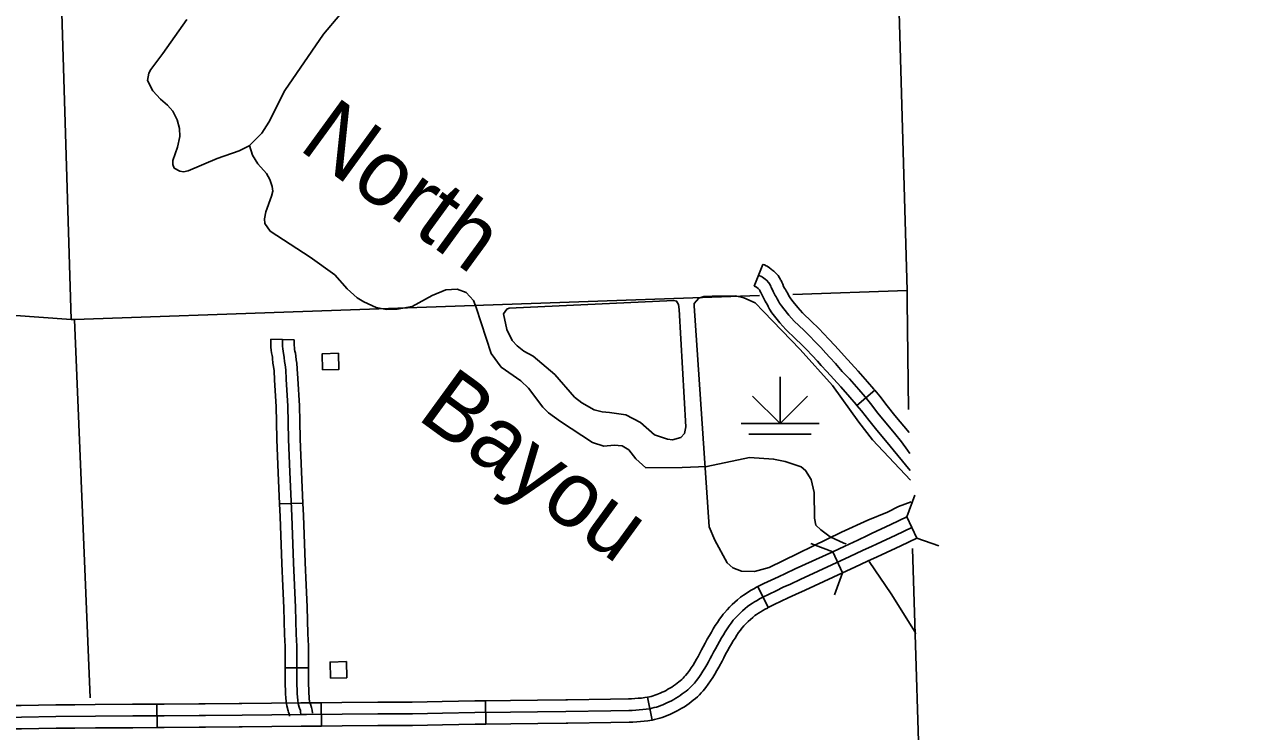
# Model space of a CAD drawing. Extents: x -19 to 366, y -4 to 359.
# Drawn here: x 168.207 to 169.712, y 181.604 to 182.464 of the extents above; entities that cross this region are included whole.
import ezdxf

# ---------------------------------------------------------------- set-up
doc = ezdxf.new("R2010")
doc.units = 0
for name, color, linetype in [('Level 2', 7, 'Continuous'), ('Level 31', 7, 'Continuous'), ('Level 35', 7, 'Continuous'), ('Level 38', 7, 'Continuous'), ('Level 44', 7, 'Continuous'), ('Level 45', 7, 'Continuous'), ('Level 47', 7, 'Continuous'), ('Level 5', 7, 'Continuous'), ('Level 56', 7, 'Continuous'), ('Level 60', 7, 'Continuous')]:
    doc.layers.add(name, color=color, linetype=linetype)

msp = doc.modelspace()

# ---------------------------------------------------------------- linework, layer by layer
at = {"layer": 'Level 2'}
for points in [[(169.2828, 181.9957), (169.2814, 182.1279), (169.2811, 182.1407), (169.253, 183.1279), (169.2523, 183.1543), (169.2483, 183.1543)], [(169.3174, 180.8025), (169.3095, 181.1224), (169.2879, 181.8266)]]:
    msp.add_lwpolyline(points, dxfattribs=at)
at = {"layer": 'Level 31'}
for p, q in [((169.281, 181.8651), (169.2932, 181.8394)), ((169.1906, 181.8228), (169.2024, 181.797)), ((169.1122, 181.7549), (169.0996, 181.7803)), ((169.0996, 181.7803), (169.0996, 181.7803)), ((168.368, 181.6374), (168.3683, 181.609)), ((168.5683, 181.6107), (168.5679, 181.6391)), ((168.7682, 181.6131), (168.768, 181.6415)), ((168.965, 181.6458), (168.9709, 181.6179)), ((168.8683, 181.6142), (168.8683, 181.6142))]:
    msp.add_line(p, q, dxfattribs=at)
for points in [[(169.281, 181.8651), (169.2615, 181.8558), (169.2378, 181.8448), (169.2328, 181.8424), (169.221, 181.8369), (169.2055, 181.8297), (169.1906, 181.8228)], [(169.2871, 181.8522), (169.2676, 181.843), (169.2438, 181.8319), (169.2388, 181.8295), (169.227, 181.8241), (169.2115, 181.8168), (169.1511, 181.7891), (169.1392, 181.7835), (169.1305, 181.7795), (169.1218, 181.7754), (169.1132, 181.7712), (169.1046, 181.7669)], [(169.2932, 181.8394), (169.2736, 181.8301), (169.2498, 181.819), (169.2448, 181.8167), (169.233, 181.8112), (169.2174, 181.8039), (169.2024, 181.797)], [(169.0996, 181.7803), (169.1069, 181.784), (169.1157, 181.7882), (169.1245, 181.7923), (169.1332, 181.7963), (169.1451, 181.802), (169.1906, 181.8228)], [(169.2024, 181.797), (169.1571, 181.7762), (169.1452, 181.7706), (169.1365, 181.7666), (169.1279, 181.7625), (169.1194, 181.7584), (169.1122, 181.7549)], [(169.0996, 181.7803), (169.098, 181.7796), (169.0947, 181.7777), (169.0914, 181.7759), (169.0882, 181.774), (169.0851, 181.772), (169.082, 181.77), (169.0784, 181.7676), (169.0746, 181.7643), (169.0714, 181.7614), (169.0682, 181.7584), (169.065, 181.7553), (169.062, 181.7522), (169.0587, 181.7486), (169.0573, 181.7467), (169.0556, 181.7444), (169.0528, 181.7406), (169.0502, 181.7368), (169.0477, 181.7329), (169.0453, 181.729), (169.043, 181.7251), (169.0405, 181.7207), (169.0379, 181.7162), (169.0354, 181.7116), (169.033, 181.7072), (169.0309, 181.7034), (169.0292, 181.7003)], [(169.1046, 181.7669), (169.1016, 181.7653), (169.0986, 181.7636), (169.0956, 181.7619), (169.0928, 181.7601), (169.0899, 181.7582), (169.0871, 181.7563), (169.084, 181.7536), (169.081, 181.7509), (169.078, 181.7481), (169.0751, 181.7453), (169.0723, 181.7424), (169.0696, 181.7394), (169.0686, 181.7381), (169.067, 181.736), (169.0644, 181.7325), (169.062, 181.7289), (169.0597, 181.7253), (169.0575, 181.7217), (169.0553, 181.718), (169.0528, 181.7136), (169.0503, 181.7092), (169.0479, 181.7048), (169.0455, 181.7004)], [(169.1122, 181.7549), (169.1111, 181.7543), (169.1085, 181.7529), (169.1057, 181.7513), (169.1031, 181.7498), (169.1004, 181.7481), (169.0978, 181.7464), (169.0957, 181.745), (169.0933, 181.7429), (169.0906, 181.7405), (169.0879, 181.7379), (169.0852, 181.7353), (169.0826, 181.7326), (169.0805, 181.7303), (169.0799, 181.7296), (169.0784, 181.7275), (169.0761, 181.7244), (169.0739, 181.7211), (169.0717, 181.7178), (169.0696, 181.7144), (169.0676, 181.7108), (169.0651, 181.7065), (169.0627, 181.7023), (169.0603, 181.698), (169.0579, 181.6936), (169.0559, 181.6898), (169.0543, 181.6868)], [(169.0455, 181.7004), (169.0434, 181.6966), (169.0413, 181.6927), (169.0393, 181.6889), (169.0373, 181.685), (169.035, 181.6812), (169.0327, 181.6773), (169.0302, 181.6736), (169.0277, 181.6699), (169.025, 181.6663), (169.0222, 181.6628), (169.0203, 181.6607), (169.0184, 181.6587), (169.0164, 181.6568), (169.0143, 181.6549), (169.0121, 181.6532), (169.0099, 181.6515), (169.0074, 181.6497), (169.0049, 181.6479), (169.0024, 181.6462), (168.9998, 181.6446), (168.9971, 181.643), (168.9944, 181.6415), (168.9917, 181.6401), (168.9889, 181.6388), (168.9864, 181.6376), (168.9839, 181.6365), (168.9813, 181.6355), (168.9787, 181.6346), (168.976, 181.6338), (168.9733, 181.6331), (168.9706, 181.6324), (168.9679, 181.6318), (168.9637, 181.6312), (168.9594, 181.6307), (168.9552, 181.6303), (168.9509, 181.6299), (168.9466, 181.6296), (168.9424, 181.6294), (168.9204, 181.6292), (168.8659, 181.6284), (168.8313, 181.628), (168.7986, 181.6276), (168.7552, 181.6272), (168.7155, 181.6264), (168.6791, 181.6256), (168.6483, 181.6256), (168.6369, 181.6255), (168.5935, 181.6252), (168.5501, 181.6247), (168.5434, 181.6246)], [(169.0292, 181.7003), (169.0288, 181.6994), (169.0267, 181.6955), (169.0248, 181.6919), (169.0228, 181.6884), (169.0207, 181.6849), (169.0185, 181.6815), (169.0161, 181.6782), (169.0137, 181.6749), (169.0114, 181.672), (169.01, 181.6704), (169.0084, 181.6688), (169.0068, 181.6673), (169.0051, 181.6658), (169.0033, 181.6643), (169.0014, 181.6628), (168.9991, 181.6612), (168.9969, 181.6596), (168.9947, 181.6581), (168.9924, 181.6567), (168.9901, 181.6554), (168.9878, 181.6541), (168.9854, 181.6528), (168.9829, 181.6517), (168.9807, 181.6506), (168.9785, 181.6497), (168.9764, 181.6489), (168.9742, 181.6481), (168.972, 181.6474), (168.9698, 181.6468), (168.9675, 181.6463), (168.965, 181.6458)], [(169.0543, 181.6868), (169.0539, 181.6861), (169.0519, 181.6823), (169.0497, 181.6782), (169.0472, 181.6739), (169.0447, 181.6697), (169.042, 181.6656), (169.0392, 181.6616), (169.0363, 181.6577), (169.0331, 181.6536), (169.0307, 181.651), (169.0284, 181.6486), (169.026, 181.6463), (169.0235, 181.6441), (169.0209, 181.642), (169.0184, 181.6401), (169.0158, 181.6382), (169.013, 181.6362), (169.0101, 181.6342), (169.0071, 181.6324), (169.0042, 181.6307), (169.0011, 181.629), (168.998, 181.6274), (168.995, 181.6259), (168.9922, 181.6246), (168.9892, 181.6234), (168.9862, 181.6222), (168.9831, 181.6212), (168.98, 181.6202), (168.9769, 181.6193), (168.9738, 181.6186), (168.9709, 181.6179)], [(168.268, 181.6365), (168.245, 181.6363), (168.2029, 181.6357), (168.168, 181.6355)], [(168.368, 181.6374), (168.3385, 181.6371), (168.293, 181.6367), (168.268, 181.6365)], [(168.468, 181.6382), (168.4269, 181.6379), (168.4192, 181.6378), (168.3767, 181.6375), (168.368, 181.6374)], [(168.5679, 181.6391), (168.55, 181.6389), (168.5432, 181.6388), (168.5077, 181.6384), (168.4716, 181.6382), (168.468, 181.6382)], [(168.6681, 181.6398), (168.6483, 181.6398), (168.6369, 181.6397), (168.5933, 181.6394), (168.5679, 181.6391)], [(168.768, 181.6415), (168.755, 181.6414), (168.7152, 181.6406), (168.6789, 181.6398), (168.6681, 181.6398)], [(168.768, 181.6415), (168.7984, 181.6418), (168.8312, 181.6422), (168.8657, 181.6426), (168.8679, 181.6426)], [(168.8679, 181.6426), (168.9202, 181.6434), (168.9419, 181.6436), (168.9459, 181.6438), (168.9499, 181.6441), (168.9539, 181.6444), (168.9578, 181.6448), (168.9618, 181.6453), (168.9655, 181.6458)], [(168.427, 181.6237), (168.4193, 181.6236), (168.3768, 181.6233), (168.3386, 181.6229), (168.2931, 181.6225), (168.2451, 181.6221), (168.2031, 181.6215), (168.1461, 181.6212), (168.1089, 181.6208), (168.0873, 181.6207), (168.0835, 181.6207), (168.0797, 181.6208), (168.076, 181.6211), (168.0722, 181.6215), (168.0685, 181.6221), (168.0648, 181.6228)], [(168.5434, 181.6246), (168.5078, 181.6242), (168.4717, 181.624), (168.427, 181.6237)], [(168.2682, 181.6081), (168.2453, 181.6079), (168.2032, 181.6073), (168.1682, 181.6071)], [(168.3683, 181.609), (168.3388, 181.6087), (168.2932, 181.6083), (168.2682, 181.6081)], [(168.3683, 181.609), (168.3769, 181.6091), (168.4194, 181.6094), (168.4271, 181.6094), (168.4682, 181.6098)], [(168.4682, 181.6098), (168.4718, 181.6098), (168.5079, 181.61), (168.5435, 181.6104), (168.5503, 181.6105), (168.5683, 181.6107)], [(168.6681, 181.6114), (168.6483, 181.6114), (168.637, 181.6113), (168.5936, 181.611), (168.5683, 181.6107)], [(168.7682, 181.6131), (168.7554, 181.613), (168.7158, 181.6122), (168.6793, 181.6114), (168.6681, 181.6114)], [(168.8683, 181.6142), (168.8661, 181.6142), (168.8315, 181.6138), (168.7988, 181.6134), (168.7682, 181.6131)], [(168.9709, 181.6179), (168.9704, 181.6179), (168.9656, 181.6172), (168.961, 181.6166), (168.9565, 181.6161), (168.952, 181.6157), (168.9474, 181.6154), (168.9428, 181.6152), (168.9206, 181.615), (168.8683, 181.6142)]]:
    msp.add_lwpolyline(points, dxfattribs=at)
at = {"layer": 'Level 35'}
for points in [[(168.4807, 182.317), (168.4844, 182.3054), (168.4907, 182.295), (168.5013, 182.2829), (168.5053, 182.2758), (168.5085, 182.2671), (168.5091, 182.2615), (168.5077, 182.2553), (168.5007, 182.2365), (168.499, 182.2278), (168.4995, 182.2223), (168.5058, 182.2129), (168.5546, 182.1811), (168.5845, 182.1597), (168.5996, 182.1426), (168.6116, 182.1317), (168.6197, 182.127), (168.635, 182.12), (168.6476, 182.1175), (168.6604, 182.1179), (168.6789, 182.1214), (168.7029, 182.1346), (168.7196, 182.1415), (168.7336, 182.1423), (168.7443, 182.1384), (168.7533, 182.1284), (168.7567, 182.1201), (168.7747, 182.0642), (168.7869, 182.0475), (168.8108, 182.0307), (168.8202, 182.022), (168.8376, 181.9989), (168.8446, 181.9919), (168.8593, 181.9811), (168.8981, 181.9556), (168.912, 181.9514), (168.9247, 181.9523), (168.9345, 181.9515), (168.9424, 181.9467), (168.951, 181.936), (168.9631, 181.9249), (169.0074, 181.9252), (169.0374, 181.9264), (169.0895, 181.9373), (169.1187, 181.9355), (169.1328, 181.9326), (169.1521, 181.9263), (169.1575, 181.9217), (169.1643, 181.9105), (169.1679, 181.8948), (169.1684, 181.8635), (169.17, 181.8552), (169.176, 181.8493), (169.1876, 181.8411), (169.2043, 181.8334), (169.207, 181.8324)], [(169.0038, 182.1175), (169.0029, 182.1237), (169.0005, 182.1278), (168.9974, 182.1287), (168.7969, 182.119), (168.7939, 182.1179), (168.7899, 182.1121), (168.7938, 182.0931), (168.8006, 182.0798), (168.8066, 182.0733), (168.8146, 182.0667), (168.8259, 182.0609), (168.8523, 182.0386), (168.8765, 182.011), (168.8852, 182.004), (168.9004, 181.9955), (168.9101, 181.993), (168.9188, 181.9922), (168.939, 181.9894), (168.9568, 181.9802), (168.9735, 181.9649), (168.9894, 181.9596), (168.9956, 181.959), (169.0056, 181.9618), (169.0104, 181.9667), (169.0119, 181.9747)], [(169.0119, 181.9747), (169.0038, 182.1175)], [(169.2348, 181.811), (169.2616, 181.7715), (169.291, 181.7248)], [(169.2913, 181.7243), (169.292, 181.7232)]]:
    msp.add_lwpolyline(points, dxfattribs=at)
at = {"layer": 'Level 38'}
for points in [[(169.281, 181.8651), (169.2906, 181.8918)], [(169.1639, 181.8327), (169.1906, 181.8228)], [(169.3199, 181.8298), (169.2932, 181.8394)], [(169.2024, 181.797), (169.1926, 181.7704)]]:
    msp.add_lwpolyline(points, dxfattribs=at)
at = {"layer": 'Level 44'}
for p, q in [((169.1266, 182.0356), (169.1266, 181.9788)), ((169.1266, 181.9788), (169.0931, 182.0122)), ((169.1266, 181.9788), (169.1601, 182.0122)), ((169.0793, 181.9788), (169.174, 181.9788)), ((169.0887, 181.9659), (169.1645, 181.9659))]:
    msp.add_line(p, q, dxfattribs=at)
at = {"layer": 'Level 45'}
for p, q in [((169.0949, 182.146), (169.1054, 182.1724)), ((168.5069, 182.0814), (168.5353, 182.0808)), ((169.2201, 182.0009), (169.2418, 182.0193)), ((168.5173, 181.8809), (168.5457, 181.882)), ((168.5241, 181.6815), (168.5525, 181.6817))]:
    msp.add_line(p, q, dxfattribs=at)
for points in [[(169.1054, 182.1724), (169.1059, 182.1722), (169.1074, 182.172), (169.1096, 182.1707), (169.1107, 182.1703), (169.1136, 182.1683), (169.1157, 182.1666), (169.1167, 182.1658), (169.1191, 182.1642), (169.1241, 182.1588), (169.1258, 182.1562), (169.1266, 182.1548), (169.1272, 182.1535), (169.1277, 182.1527), (169.1287, 182.1507), (169.1298, 182.1484), (169.1309, 182.1457), (169.132, 182.1436), (169.133, 182.1419), (169.134, 182.1403), (169.1358, 182.1371), (169.1373, 182.1341), (169.1379, 182.1329), (169.1396, 182.1305), (169.1423, 182.127), (169.148, 182.1198), (169.154, 182.1133), (169.1651, 182.1025), (169.1728, 182.0952), (169.1741, 182.0939)], [(169.1001, 182.1592), (169.1021, 182.1585), (169.1024, 182.1584), (169.1033, 182.1579), (169.104, 182.1576), (169.1052, 182.1568), (169.1067, 182.1556), (169.1082, 182.1544), (169.1099, 182.1533), (169.1129, 182.1499), (169.1137, 182.1488), (169.114, 182.1483), (169.1145, 182.1471), (169.1151, 182.1461), (169.1159, 182.1445), (169.1168, 182.1425), (169.1182, 182.1395), (169.1195, 182.1369), (169.1207, 182.1347), (169.1218, 182.133), (169.1232, 182.1305), (169.1246, 182.1277), (169.1258, 182.1254), (169.1281, 182.1221), (169.1311, 182.1182), (169.1372, 182.1106), (169.1439, 182.1033), (169.1553, 182.0923), (169.1627, 182.0852), (169.169, 182.0785), (169.176, 182.0713), (169.1823, 182.0645), (169.1871, 182.0593), (169.1942, 182.0517), (169.2023, 182.0423), (169.2111, 182.033), (169.2223, 182.0201), (169.23, 182.0112), (169.2368, 182.0032), (169.2456, 181.9916), (169.2552, 181.9796), (169.2657, 181.9671), (169.2745, 181.9566), (169.2817, 181.9462), (169.2843, 181.9425)], [(169.0949, 182.146), (169.0964, 182.1454), (169.097, 182.1451), (169.0973, 182.145), (169.0977, 182.1446), (169.0997, 182.143), (169.1006, 182.1423), (169.1016, 182.1413), (169.1018, 182.1408), (169.1025, 182.1395), (169.1032, 182.1382), (169.1039, 182.1367), (169.1054, 182.1333), (169.107, 182.1302), (169.1085, 182.1275), (169.1097, 182.1256), (169.1107, 182.1239), (169.1119, 182.1213), (169.1136, 182.118), (169.1167, 182.1136), (169.1199, 182.1095), (169.1264, 182.1013), (169.1337, 182.0934), (169.1454, 182.082), (169.1527, 182.0751), (169.1535, 182.0743)], [(169.1741, 182.0939), (169.1793, 182.0884), (169.1863, 182.0811), (169.1927, 182.0741), (169.1975, 182.069), (169.2047, 182.0612), (169.2129, 182.0518), (169.2217, 182.0425), (169.233, 182.0294), (169.2408, 182.0205), (169.2418, 182.0193)], [(168.5069, 182.0814), (168.5068, 182.0792), (168.5067, 182.0754), (168.5068, 182.0719), (168.5072, 182.0679), (168.5077, 182.0647), (168.5082, 182.0615), (168.5086, 182.0597), (168.5088, 182.0578), (168.5093, 182.0524), (168.5101, 182.0481), (168.5106, 182.0431), (168.5113, 182.0318), (168.513, 181.9992), (168.5135, 181.981)], [(168.5211, 182.0811), (168.521, 182.0787), (168.5209, 182.0752), (168.5209, 182.0729), (168.5213, 182.0697), (168.5217, 182.0669), (168.5222, 182.0642), (168.5226, 182.062), (168.5229, 182.0593), (168.5234, 182.0543), (168.5242, 182.0501), (168.5248, 182.0443), (168.5255, 182.0326), (168.5272, 181.9998), (168.5284, 181.9597), (168.53, 181.9196), (168.5321, 181.8663), (168.5341, 181.8091), (168.5367, 181.7551), (168.5377, 181.7223), (168.5382, 181.7079), (168.5384, 181.6735), (168.5385, 181.6617), (168.5389, 181.6539), (168.5389, 181.6501), (168.5391, 181.646), (168.5394, 181.6421), (168.54, 181.6381), (168.5411, 181.6335), (168.5416, 181.6324), (168.5427, 181.6295), (168.543, 181.6278), (168.5434, 181.6246)], [(168.5353, 182.0808), (168.5352, 182.0783), (168.5351, 182.0751), (168.5351, 182.0739), (168.5354, 182.0714), (168.5357, 182.069), (168.5361, 182.0668), (168.5366, 182.0644), (168.5371, 182.0608), (168.5375, 182.0563), (168.5382, 182.0521), (168.5389, 182.0454), (168.5397, 182.0335), (168.5414, 182.0003), (168.5419, 181.9818)], [(169.1535, 182.0743), (169.1588, 182.0687), (169.1656, 182.0616), (169.1719, 182.0548), (169.1767, 182.0496), (169.1836, 182.0422), (169.1918, 182.0328), (169.2006, 182.0235), (169.2115, 182.0108), (169.2193, 182.0019), (169.2201, 182.0009)], [(169.2418, 182.0193), (169.2479, 182.0121), (169.2568, 182.0003), (169.2661, 181.9887), (169.2835, 181.968)], [(169.2201, 182.0009), (169.2257, 181.9943), (169.2344, 181.9828), (169.2442, 181.9706), (169.2548, 181.958), (169.285, 181.9217)], [(168.5135, 181.981), (168.5142, 181.9592), (168.5158, 181.919), (168.5173, 181.8809)], [(168.5419, 181.9818), (168.5426, 181.9602), (168.5442, 181.9201), (168.5457, 181.882)], [(168.5173, 181.8809), (168.5179, 181.8658), (168.5199, 181.8086), (168.5212, 181.7809)], [(168.5457, 181.882), (168.5463, 181.8669), (168.5483, 181.8097), (168.5496, 181.7822)], [(168.5212, 181.7809), (168.5225, 181.7545), (168.5235, 181.7219), (168.524, 181.7076), (168.5241, 181.6815)], [(168.5496, 181.7822), (168.5508, 181.7557), (168.5519, 181.7228), (168.5524, 181.7081), (168.5525, 181.6817)], [(168.5241, 181.6815), (168.5242, 181.6734), (168.5243, 181.6612), (168.5247, 181.6534), (168.5247, 181.6498), (168.5249, 181.6452), (168.5253, 181.6404), (168.5261, 181.6353), (168.5276, 181.6292), (168.5283, 181.6274), (168.5289, 181.6257), (168.5289, 181.6256), (168.5293, 181.6228)], [(168.5525, 181.6817), (168.5526, 181.6736), (168.5527, 181.6621), (168.5531, 181.6544), (168.5531, 181.6503), (168.5533, 181.6467), (168.5535, 181.6438), (168.5539, 181.6409), (168.5547, 181.6378), (168.5548, 181.6375), (168.5564, 181.6333), (168.557, 181.63), (168.5575, 181.6264)]]:
    msp.add_lwpolyline(points, dxfattribs=at)
at = {"layer": 'Level 47'}
for points in [[(168.4044, 182.4705), (168.3754, 182.4289), (168.3605, 182.4096), (168.3582, 182.405), (168.3565, 182.3964), (168.3632, 182.3835), (168.3724, 182.3737), (168.3809, 182.3662), (168.3874, 182.3588), (168.3928, 182.3482), (168.3956, 182.338), (168.3961, 182.328), (168.3932, 182.3152), (168.3873, 182.299), (168.3876, 182.294), (168.3891, 182.2897), (168.3958, 182.2859), (168.4002, 182.2851), (168.4062, 182.2862), (168.4413, 182.3014), (168.4681, 182.3105), (168.4804, 182.3168), (168.4958, 182.3322), (168.5041, 182.3455), (168.5238, 182.3841), (168.5709, 182.4525), (168.5906, 182.4762)], [(169.0218, 182.1221), (169.0219, 182.125), (169.0276, 182.1312), (169.0338, 182.1335), (169.0437, 182.1337)], [(169.0437, 182.1337), (169.0724, 182.134), (169.0823, 182.1316), (169.0962, 182.1255), (169.1064, 182.1153), (169.1512, 182.0688), (169.1904, 182.0251), (169.2223, 181.9804), (169.2391, 181.959), (169.2853, 181.91)], [(169.0401, 181.853), (169.0218, 182.1221)], [(169.2861, 181.8835), (169.2705, 181.8779), (169.2575, 181.8709), (169.2335, 181.8613), (169.2015, 181.8468), (169.1134, 181.8037), (169.0953, 181.7988), (169.0796, 181.799), (169.0691, 181.8032), (169.0621, 181.8091), (169.047, 181.8368), (169.0401, 181.853)]]:
    msp.add_lwpolyline(points, dxfattribs=at)
at = {"layer": 'Level 5'}
for points in [[(168.2328, 183.1176), (168.2635, 182.1053)], [(168.2635, 182.1053), (168.2679, 182.1055), (169.1017, 182.1345)], [(169.1419, 182.1359), (169.2811, 182.1407)], [(167.764, 182.1215), (168.0218, 182.123), (168.2635, 182.1054)], [(168.2679, 182.1055), (168.287, 181.6449)]]:
    msp.add_lwpolyline(points, dxfattribs=at)
at = {"layer": 'Level 56'}
for points in [[(168.5697, 182.044), (168.5692, 182.0637), (168.5889, 182.0643), (168.5895, 182.0446)], [(168.5795, 181.6688), (168.5789, 181.6885), (168.5987, 181.6891), (168.5992, 181.6694)]]:
    msp.add_lwpolyline(points, close=True, dxfattribs=at)
at = {"layer": 'Level 60'}
for points in [[(176.1271, 2.4436), (175.8876, 11.0613), (175.6472, 19.6792), (175.4061, 28.2972), (175.164, 36.9153), (174.9212, 45.5335), (174.6775, 54.1519), (174.433, 62.7704), (174.1876, 71.389), (173.9414, 80.0077), (173.6944, 88.6266), (173.4466, 97.2456), (173.1979, 105.8647), (172.9484, 114.484), (172.6981, 123.1034), (172.447, 131.7229), (172.195, 140.3425), (171.9422, 148.9623), (171.6886, 157.5822), (171.4342, 166.2022), (171.179, 174.8224), (170.9229, 183.4427), (170.666, 192.0631), (170.4084, 200.6837), (170.1499, 209.3044), (169.8906, 217.9252), (169.6305, 226.5461), (169.3695, 235.1672), (169.1078, 243.7884), (168.8453, 252.4098), (168.5819, 261.0312), (168.3178, 269.6528), (168.0528, 278.2746), (167.7871, 286.8964), (167.5205, 295.5185), (167.2532, 304.1406), (166.985, 312.7629), (166.7161, 321.3853), (166.4463, 330.0078), (166.1758, 338.6305), (165.9044, 347.2533)], [(168.7902, 2.2442), (168.5607, 10.8615), (168.3304, 19.479), (168.0993, 28.0965), (167.8673, 36.7142), (167.6346, 45.3321), (167.4011, 53.95), (167.1668, 62.5681), (166.9316, 71.1863), (166.6957, 79.8047), (166.459, 88.4232), (166.2215, 97.0418), (165.9832, 105.6605), (165.7441, 114.2794), (165.5043, 122.8984), (165.2636, 131.5176), (165.0221, 140.1368), (164.7799, 148.7563), (164.5369, 157.3758), (164.2931, 165.9955), (164.0485, 174.6153), (163.8031, 183.2352), (163.5569, 191.8553), (163.31, 200.4755), (163.0623, 209.0959), (162.8138, 217.7164), (162.5645, 226.337), (162.3145, 234.9577), (162.0637, 243.5786), (161.8121, 252.1997), (161.5597, 260.8208), (161.3066, 269.4421), (161.0527, 278.0636), (160.798, 286.6851), (160.5426, 295.3068), (160.2864, 303.9287), (160.0294, 312.5507), (159.7717, 321.1728), (159.5132, 329.7951), (159.2539, 338.4175), (158.9939, 347.04)], [(0, 180.8999), (7.1228, 180.9044), (14.2457, 180.9176), (21.3685, 180.9397), (28.4912, 180.9706), (35.614, 181.0103), (42.7366, 181.0589), (49.8592, 181.1163), (56.9818, 181.1825), (64.1042, 181.2575), (71.2266, 181.3414), (78.3488, 181.4341), (85.4709, 181.5357), (92.5929, 181.646), (99.7147, 181.7652), (106.8364, 181.8933), (113.9579, 182.0301), (121.0793, 182.1758), (128.2005, 182.3303), (135.3214, 182.4936), (142.4422, 182.6658), (149.5627, 182.8468), (156.683, 183.0366), (163.8031, 183.2352), (170.9229, 183.4427), (178.0425, 183.659), (185.1617, 183.8841), (192.2807, 184.1181), (199.3994, 184.3608), (206.5178, 184.6124), (213.6359, 184.8728), (220.7537, 185.1421), (227.8711, 185.4201), (234.9881, 185.707), (242.1048, 186.0027), (249.2212, 186.3073), (256.3371, 186.6206), (263.4526, 186.9428), (270.5678, 187.2738), (277.6825, 187.6136), (284.7968, 187.9622), (291.9107, 188.3197), (299.0241, 188.6859), (306.1371, 189.061), (313.2495, 189.4449), (320.3615, 189.8377), (327.4731, 190.2392), (334.5841, 190.6495), (341.6946, 191.0687)], [(0, 172.2839), (7.1335, 172.2883), (14.267, 172.3015), (21.4005, 172.3236), (28.5339, 172.3544), (35.6673, 172.3941), (42.8006, 172.4426), (49.9339, 172.4999), (57.0671, 172.566), (64.2002, 172.6409), (71.3332, 172.7246), (78.4661, 172.8172), (85.5989, 172.9186), (92.7315, 173.0287), (99.8641, 173.1477), (106.9964, 173.2755), (114.1286, 173.4122), (121.2606, 173.5576), (128.3925, 173.7119), (135.5241, 173.8749), (142.6555, 174.0468), (149.7867, 174.2275), (156.9177, 174.417), (164.0485, 174.6153), (171.179, 174.8224), (178.3092, 175.0383), (185.4392, 175.2631), (192.5688, 175.4966), (199.6982, 175.739), (206.8273, 175.9902), (213.9561, 176.2502), (221.0845, 176.5189), (228.2126, 176.7965), (235.3404, 177.083), (242.4677, 177.3782), (249.5948, 177.6822), (256.7214, 177.995), (263.8476, 178.3167), (270.9735, 178.6471), (278.0989, 178.9863), (285.2239, 179.3344), (292.3485, 179.6912), (299.4726, 180.0569), (306.5963, 180.4314), (313.7195, 180.8146), (320.8422, 181.2067), (327.9644, 181.6076), (335.0862, 182.0172), (342.2074, 182.4357)]]:
    msp.add_spline(points, degree=3, dxfattribs=at)

# ---------------------------------------------------------------- texts
at = {"layer": 'Level 35'}
for s, p in [('North', (168.5389, 182.3134)), ('Bayou', (168.6831, 181.9854))]:
    msp.add_text(s, height=0.08, rotation=323.9538, dxfattribs=at).set_placement(p)

doc.saveas('drawing.dxf')
